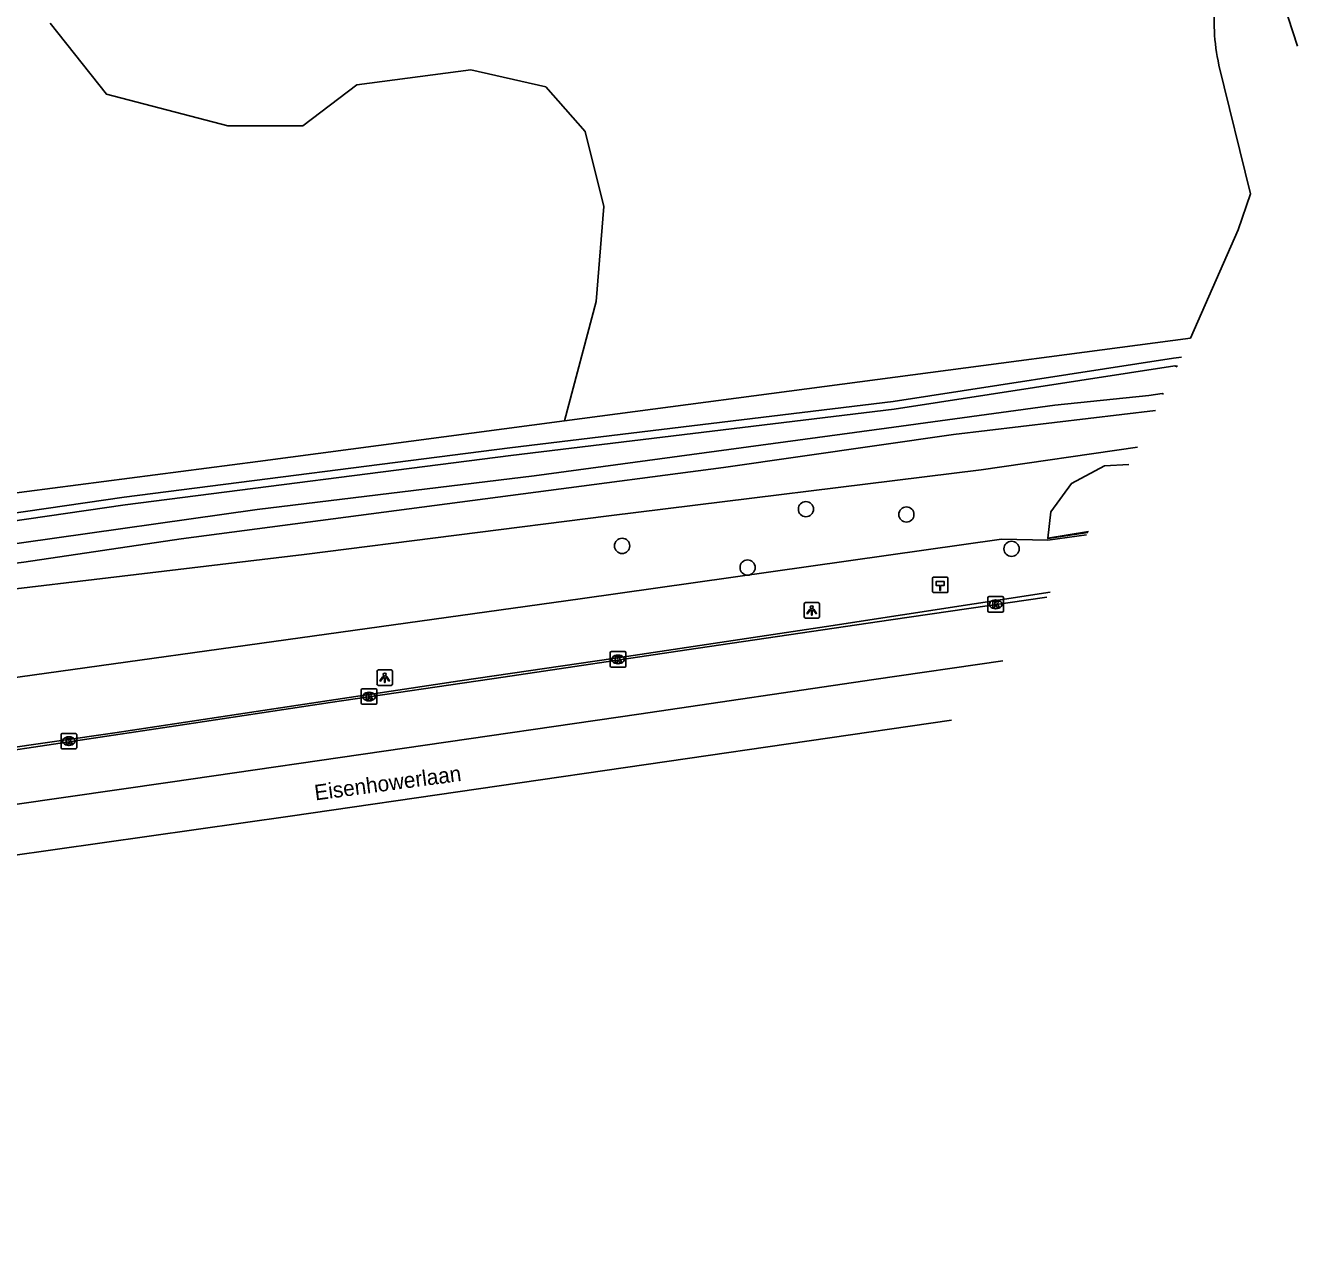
# Model space of a CAD drawing. Extents: x 162722 to 165099, y 384721 to 386283.
# Drawn here: x 164985 to 165066.9, y 385149.3 to 385228.1 of the extents above; entities that cross this region are included whole.
import ezdxf

# ---------------------------------------------------------------- set-up
doc = ezdxf.new("R2010")
doc.units = 0
for name, color, linetype in [('IMGEO_Berm_groen', 7, 'Continuous'), ('IMGEO_Berm_open', 7, 'Continuous'), ('IMGEO_Boom', 7, 'Continuous'), ('IMGEO_Grasland_overig', 7, 'Continuous'), ('IMGEO_Hectometerpaal', 7, 'Continuous'), ('IMGEO_Hek', 7, 'Continuous'), ('IMGEO_Kolk', 7, 'Continuous'), ('IMGEO_Lichtpunt', 7, 'Continuous'), ('IMGEO_Loofbos', 7, 'Continuous'), ('IMGEO_Muur', 7, 'Continuous'), ('IMGEO_Oever', 7, 'Continuous'), ('IMGEO_Openbare_ruimte_label', 7, 'Continuous'), ('IMGEO_OVBaan_gesloten', 7, 'Continuous'), ('IMGEO_Rijbaan_regionaal_gesloten', 7, 'Continuous'), ('IMGEO_Sloot', 7, 'Continuous')]:
    doc.layers.add(name, color=color, linetype=linetype)

msp = doc.modelspace()

# ---------------------------------------------------------------- linework, layer by layer
at = {"layer": 'IMGEO_Berm_groen'}
for points in [[(165059.48, 385206.691), (165058.961, 385206.611), (165040.909, 385203.834), (165016.238, 385200.844), (164991.406, 385197.667), (164953.716, 385192.185), (164938.307, 385190.675), (164921.664, 385188.128), (164911.149, 385187.234)], [(164910.894, 385186.27), (164917.833, 385187.088), (164953.784, 385191.689), (164991.474, 385197.171), (165016.3, 385200.348), (165040.977, 385203.339), (165059.04, 385206.117)], [(165059.04, 385206.117), (165059.188, 385206.064)], [(165059.212, 385206.114), (165059.04, 385206.117)], [(165056.633, 385200.881), (165046.572, 385199.433), (165022.61, 385196.468), (165002.993, 385193.967), (164970.9, 385190.16), (164943.885, 385186.693), (164921.472, 385183.939), (164915.026, 385183.003), (164911.449, 385182.479)], [(165056.084, 385199.77), (165054.505, 385199.677), (165052.385, 385198.554), (165051.052, 385196.727), (165050.864, 385195.03)], [(165053.347, 385195.235), (165050.867, 385194.892), (165047.879, 385194.968), (165020.754, 385191.117), (164968.362, 385183.813), (164968.099, 385183.778), (164951.242, 385181.517), (164918.73, 385177.161), (164860.451, 385169.035), (164853.324, 385168.402), (164822.912, 385163.455), (164793.252, 385158.032), (164763.421, 385152.41), (164747.386, 385149.269)]]:
    msp.add_lwpolyline(points, dxfattribs=at)
at = {"layer": 'IMGEO_Berm_open'}
msp.add_lwpolyline([(164903.531, 385170.617), (164918.855, 385172.593), (164929.276, 385174.041), (164940.99, 385175.646), (164951.253, 385176.949), (164960.758, 385178.161), (164969.869, 385179.459), (164979.286, 385180.831), (164990.799, 385182.493), (165001.473, 385184.099), (165013.019, 385185.842), (165022.876, 385187.269), (165036.622, 385189.332), (165051.015, 385191.555)], dxfattribs=at)
at = {"layer": 'IMGEO_Boom'}
for centre in [(165035.293, 385196.896), (165041.759, 385196.546), (165023.459, 385194.527), (165048.531, 385194.339), (165031.539, 385193.132)]:
    msp.add_circle(centre, 0.489, dxfattribs=at)
at = {"layer": 'IMGEO_Grasland_overig'}
for points in [[(165060.043, 385207.898), (165063.125, 385214.876), (165063.919, 385217.204), (165061.878, 385225.495)], [(165019.747, 385202.573), (165060.043, 385207.898)]]:
    msp.add_lwpolyline(points, dxfattribs=at)
msp.add_arc((165073.867, 385228.208), 12.292, 172.11965, 192.74977, dxfattribs=at)
at = {"layer": 'IMGEO_Hectometerpaal'}
for p, q in [((165043.438, 385192.436), (165043.438, 385191.595)), ((165043.438, 385192.436), (165043.438, 385191.595)), ((165044.354, 385192.52), (165043.513, 385192.52)), ((165044.354, 385192.52), (165043.513, 385192.52)), ((165044.438, 385191.604), (165044.438, 385192.445)), ((165044.438, 385191.604), (165044.438, 385192.445)), ((165043.522, 385191.52), (165044.363, 385191.52)), ((165043.522, 385191.52), (165044.363, 385191.52))]:
    msp.add_line(p, q, dxfattribs=at)
msp.add_lwpolyline([(165043.963, 385191.664), (165043.903, 385191.664), (165043.903, 385191.969), (165043.683, 385191.969), (165043.683, 385192.238), (165044.183, 385192.238), (165044.183, 385191.969), (165043.963, 385191.969), (165043.963, 385191.664)], dxfattribs=at)
for centre, start, end in [((165043.516, 385192.442), 92.4484, 184.28452), ((165043.516, 385192.442), 92.4484, 184.28452), ((165044.36, 385192.442), 2.4484, 94.28452), ((165044.36, 385192.442), 2.4484, 94.28452), ((165043.516, 385191.598), 182.4484, 274.28452), ((165043.516, 385191.598), 182.4484, 274.28452), ((165044.36, 385191.598), 272.4484, 4.28452), ((165044.36, 385191.598), 272.4484, 4.28452)]:
    msp.add_arc(centre, 0.0779, start, end, dxfattribs=at)
at = {"layer": 'IMGEO_Hek'}
msp.add_lwpolyline([(164948.665, 385192.871), (164973.558, 385196.527), (165000, 385199.963), (165019.747, 385202.573), (165060.043, 385207.898)], dxfattribs=at)
at = {"layer": 'IMGEO_Kolk'}
for p, q in [((165047.008, 385190.338), (165047.008, 385191.19)), ((165047.083, 385191.264), (165047.935, 385191.264)), ((165047.496, 385191.044), (165047.521, 385191.044)), ((165048.009, 385191.19), (165048.009, 385190.338)), ((165047.935, 385190.264), (165047.083, 385190.264)), ((165047.519, 385190.484), (165047.494, 385190.484)), ((165022.699, 385186.791), (165022.699, 385187.643)), ((165022.774, 385187.717), (165023.626, 385187.717)), ((165023.21, 385186.937), (165023.185, 385186.937)), ((165023.187, 385187.497), (165023.212, 385187.497)), ((165023.7, 385187.643), (165023.7, 385186.791)), ((165023.626, 385186.717), (165022.774, 385186.717)), ((165006.745, 385185.324), (165007.597, 385185.324)), ((165006.67, 385184.398), (165006.67, 385185.25)), ((165007.181, 385184.544), (165007.156, 385184.544)), ((165007.158, 385185.104), (165007.183, 385185.104)), ((165007.671, 385185.25), (165007.671, 385184.398)), ((165007.597, 385184.324), (165006.745, 385184.324)), ((164987.346, 385181.528), (164987.346, 385182.38)), ((164987.421, 385182.454), (164988.273, 385182.454)), ((164987.834, 385182.234), (164987.859, 385182.234)), ((164988.347, 385182.38), (164988.347, 385181.528)), ((164988.273, 385181.454), (164987.421, 385181.454)), ((164987.857, 385181.674), (164987.832, 385181.674))]:
    msp.add_line(p, q, dxfattribs=at)
for points in [[(165047.008, 385190.338), (165047.008, 385191.19)], [(165047.083, 385191.264), (165047.935, 385191.264)], [(165048.009, 385191.19), (165048.009, 385190.338)], [(165047.935, 385190.264), (165047.083, 385190.264)], [(165047.329, 385190.964), (165047.452, 385190.964), (165047.452, 385190.813), (165047.582, 385190.964), (165047.746, 385190.964), (165047.6, 385190.813), (165047.753, 385190.564), (165047.601, 385190.564), (165047.516, 385190.728), (165047.452, 385190.661), (165047.452, 385190.564), (165047.329, 385190.564), (165047.329, 385190.964)], [(165022.699, 385186.791), (165022.699, 385187.643)], [(165022.774, 385187.717), (165023.626, 385187.717)], [(165023.02, 385187.417), (165023.143, 385187.417), (165023.143, 385187.266), (165023.273, 385187.417), (165023.437, 385187.417), (165023.291, 385187.266), (165023.444, 385187.017), (165023.292, 385187.017), (165023.207, 385187.181), (165023.143, 385187.114), (165023.143, 385187.017), (165023.02, 385187.017), (165023.02, 385187.417)], [(165023.7, 385187.643), (165023.7, 385186.791)], [(165023.626, 385186.717), (165022.774, 385186.717)], [(165006.745, 385185.324), (165007.597, 385185.324)], [(165006.67, 385184.398), (165006.67, 385185.25)], [(165006.991, 385185.024), (165007.114, 385185.024), (165007.114, 385184.873), (165007.244, 385185.024), (165007.408, 385185.024), (165007.262, 385184.873), (165007.415, 385184.624), (165007.263, 385184.624), (165007.178, 385184.788), (165007.114, 385184.721), (165007.114, 385184.624), (165006.991, 385184.624), (165006.991, 385185.024)], [(165007.671, 385185.25), (165007.671, 385184.398)], [(165007.597, 385184.324), (165006.745, 385184.324)], [(164987.346, 385181.528), (164987.346, 385182.38)], [(164987.421, 385182.454), (164988.273, 385182.454)], [(164987.667, 385182.154), (164987.79, 385182.154), (164987.79, 385182.003), (164987.92, 385182.154), (164988.084, 385182.154), (164987.938, 385182.003), (164988.091, 385181.754), (164987.939, 385181.754), (164987.854, 385181.918), (164987.79, 385181.851), (164987.79, 385181.754), (164987.667, 385181.754), (164987.667, 385182.154)], [(164988.347, 385182.38), (164988.347, 385181.528)], [(164988.273, 385181.454), (164987.421, 385181.454)]]:
    msp.add_lwpolyline(points, dxfattribs=at)
for centre, start, end in [((165047.085, 385191.188), 91.55205, 178.44795), ((165047.085, 385191.188), 91.55205, 178.44795), ((165047.933, 385191.188), 1.55205, 88.44795), ((165047.933, 385191.188), 1.55205, 88.44795), ((165047.085, 385190.34), 181.55205, 268.44795), ((165047.085, 385190.34), 181.55205, 268.44795), ((165047.933, 385190.34), 271.55205, 358.44795), ((165047.933, 385190.34), 271.55205, 358.44795), ((165022.776, 385187.641), 91.55205, 178.44795), ((165022.776, 385187.641), 91.55205, 178.44795), ((165023.624, 385187.641), 1.55205, 88.44795), ((165023.624, 385187.641), 1.55205, 88.44795), ((165022.776, 385186.793), 181.55205, 268.44795), ((165022.776, 385186.793), 181.55205, 268.44795), ((165023.624, 385186.793), 271.55205, 358.44795), ((165023.624, 385186.793), 271.55205, 358.44795), ((165006.747, 385185.248), 91.55205, 178.44795), ((165006.747, 385185.248), 91.55205, 178.44795), ((165007.595, 385185.248), 1.55205, 88.44795), ((165007.595, 385185.248), 1.55205, 88.44795), ((165006.747, 385184.4), 181.55205, 268.44795), ((165006.747, 385184.4), 181.55205, 268.44795), ((165007.595, 385184.4), 271.55205, 358.44795), ((165007.595, 385184.4), 271.55205, 358.44795), ((164987.423, 385182.378), 91.55205, 178.44795), ((164987.423, 385182.378), 91.55205, 178.44795), ((164988.271, 385182.378), 1.55205, 88.44795), ((164988.271, 385182.378), 1.55205, 88.44795), ((164987.423, 385181.53), 181.55205, 268.44795), ((164987.423, 385181.53), 181.55205, 268.44795), ((164988.271, 385181.53), 271.55205, 358.44795), ((164988.271, 385181.53), 271.55205, 358.44795)]:
    msp.add_arc(centre, 0.0765, start, end, dxfattribs=at)
for centre, major_axis, ratio, start_param, end_param in [((165047.495, 385190.764), (-0.387, 0.002), 0.722429, 4.712389, 7.853982), ((165047.52, 385190.764), (-0.39, 0.002), 0.717154, 1.570796, 4.712389), ((165023.186, 385187.217), (-0.387, 0.002), 0.722429, 4.712389, 7.853982), ((165023.211, 385187.217), (-0.39, 0.002), 0.717154, 1.570796, 4.712389), ((165007.157, 385184.824), (-0.387, 0.002), 0.722429, 4.712389, 7.853982), ((165007.182, 385184.824), (-0.39, 0.002), 0.717154, 1.570796, 4.712389), ((164987.833, 385181.954), (-0.387, 0.002), 0.722429, 4.712389, 7.853982), ((164987.858, 385181.954), (-0.39, 0.002), 0.717154, 1.570796, 4.712389)]:
    msp.add_ellipse(centre, major_axis=major_axis, ratio=ratio, start_param=start_param, end_param=end_param, dxfattribs=at)
at = {"layer": 'IMGEO_Lichtpunt'}
for p, q in [((165035.17, 385190.779), (165035.17, 385189.972)), ((165035.17, 385190.779), (165035.17, 385189.972)), ((165036.072, 385190.874), (165035.264, 385190.874)), ((165036.072, 385190.874), (165035.264, 385190.874)), ((165036.166, 385189.972), (165036.166, 385190.779)), ((165036.166, 385189.972), (165036.166, 385190.779)), ((165035.264, 385189.878), (165036.072, 385189.878)), ((165035.264, 385189.878), (165036.072, 385189.878)), ((165007.681, 385186.443), (165007.681, 385185.636)), ((165007.681, 385186.443), (165007.681, 385185.636)), ((165008.583, 385186.538), (165007.775, 385186.538)), ((165008.583, 385186.538), (165007.775, 385186.538)), ((165008.677, 385185.636), (165008.677, 385186.443)), ((165008.677, 385185.636), (165008.677, 385186.443)), ((165007.775, 385185.542), (165008.583, 385185.542)), ((165007.775, 385185.542), (165008.583, 385185.542))]:
    msp.add_line(p, q, dxfattribs=at)
for points in [[(165035.544, 385190.443), (165035.583, 385190.415), (165035.395, 385190.153), (165035.357, 385190.18), (165035.544, 385190.443)], [(165035.646, 385190.395), (165035.693, 385190.395), (165035.693, 385190.073), (165035.646, 385190.073), (165035.646, 385190.395)], [(165035.756, 385190.415), (165035.794, 385190.442), (165035.981, 385190.18), (165035.942, 385190.152), (165035.756, 385190.415)], [(165008.055, 385186.107), (165008.094, 385186.079), (165007.906, 385185.817), (165007.868, 385185.844), (165008.055, 385186.107)], [(165008.157, 385186.059), (165008.204, 385186.059), (165008.204, 385185.737), (165008.157, 385185.737), (165008.157, 385186.059)], [(165008.267, 385186.079), (165008.305, 385186.106), (165008.492, 385185.844), (165008.453, 385185.816), (165008.267, 385186.079)]]:
    msp.add_lwpolyline(points, dxfattribs=at)
for centre in [(165035.669, 385190.577), (165008.18, 385186.241)]:
    msp.add_circle(centre, 0.0994, dxfattribs=at)
for centre, start, end in [((165035.264, 385190.779), 90, 180), ((165035.264, 385190.779), 90, 180), ((165036.072, 385190.779), 0, 90), ((165036.072, 385190.779), 0, 90), ((165035.264, 385189.972), 180, 270), ((165035.264, 385189.972), 180, 270), ((165036.072, 385189.972), 270, 0), ((165036.072, 385189.972), 270, 360), ((165007.775, 385186.443), 90, 180), ((165007.775, 385186.443), 90, 180), ((165008.583, 385186.443), 0, 90), ((165008.583, 385186.443), 0, 90), ((165007.775, 385185.636), 180, 270), ((165007.775, 385185.636), 180, 270), ((165008.583, 385185.636), 270, 0), ((165008.583, 385185.636), 270, 360)]:
    msp.add_arc(centre, 0.0946, start, end, dxfattribs=at)
at = {"layer": 'IMGEO_Loofbos'}
for points in [[(164986.65, 385228.194), (164990.26, 385223.62), (164998.084, 385221.574), (165002.898, 385221.574), (165006.389, 385224.222), (165013.731, 385225.185), (165018.545, 385224.102), (165021.073, 385221.213), (165022.276, 385216.398), (165021.795, 385210.26), (165019.747, 385202.573)], [(165019.747, 385202.573), (165000, 385199.963), (164973.558, 385196.527), (164948.665, 385192.871), (164944.012, 385192.188)]]:
    msp.add_lwpolyline(points, dxfattribs=at)
at = {"layer": 'IMGEO_Muur'}
for points in [[(165050.864, 385195.03), (165053.483, 385195.45)], [(165053.446, 385195.392), (165050.869, 385194.999), (165050.864, 385195.03)]]:
    msp.add_lwpolyline(points, dxfattribs=at)
at = {"layer": 'IMGEO_Oever'}
msp.add_lwpolyline([(165063.837, 385236.881), (165064.82, 385233.254), (165066.94, 385226.725)], dxfattribs=at)
at = {"layer": 'IMGEO_OVBaan_gesloten'}
for points in [[(164968.758, 385179.103), (164972.692, 385179.653), (164981.534, 385180.954), (164994.729, 385182.935), (165004.666, 385184.444), (165015.801, 385186.066), (165027.618, 385187.84), (165040.757, 385189.76), (165050.809, 385191.23)], [(165047.958, 385187.118), (165039.653, 385185.921), (165024.534, 385183.687), (164994.37, 385179.303), (164977.482, 385176.881), (164969.236, 385175.718)]]:
    msp.add_lwpolyline(points, dxfattribs=at)
at = {"layer": 'IMGEO_Rijbaan_regionaal_gesloten'}
msp.add_lwpolyline([(165044.664, 385183.305), (165026.337, 385180.643), (165002.083, 385177.121), (164977.872, 385173.691), (164969.689, 385172.509)], dxfattribs=at)
at = {"layer": 'IMGEO_Sloot'}
for points in [[(165058.32, 385204.292), (165058.217, 385204.333), (165057.357, 385204.215), (165051.309, 385203.601), (165040.475, 385202.109), (165017.792, 385199.05), (164999.968, 385196.865), (164984.786, 385194.718), (164970.806, 385192.765), (164953.469, 385190.103), (164937.655, 385188.32), (164925.692, 385186.701), (164913.114, 385184.932), (164911.122, 385184.714)], [(164911.307, 385183.45), (164911.559, 385183.484), (164925.973, 385185.725), (164937.762, 385187.167), (164953.531, 385188.961), (164970.723, 385191.659), (164984.941, 385193.483), (164995.072, 385194.986), (165017.898, 385197.989), (165029.992, 385199.576), (165044.792, 385201.697), (165057.801, 385203.244)]]:
    msp.add_lwpolyline(points, dxfattribs=at)

# ---------------------------------------------------------------- texts
at = {"layer": 'IMGEO_Openbare_ruimte_label'}
msp.add_text('Eisenhowerlaan', height=1, rotation=7.64387, dxfattribs=at).set_placement((165003.722, 385178.13))

doc.saveas('drawing.dxf')
